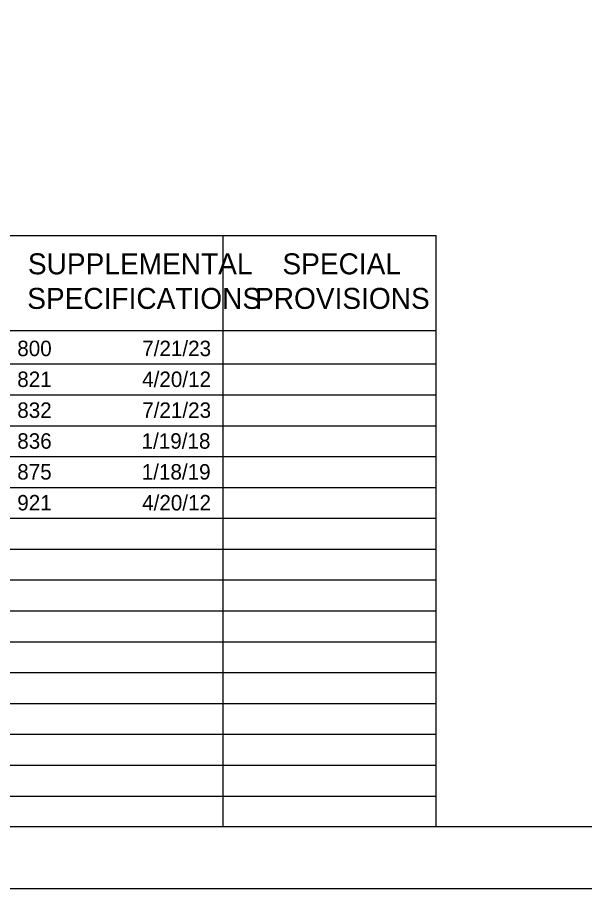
# Model space of a CAD drawing. Extents: x -59 to 82, y -3 to 49.
# Drawn here: x 20.21 to 24.8, y 0 to 7.06 of the extents above; entities that cross this region are included whole.
import ezdxf

# ---------------------------------------------------------------- set-up
doc = ezdxf.new("R2010")
doc.units = 0
for name, color, linetype in [('SH_Border', 7, 'Continuous'), ('SH_Cut_Line', 7, 'Continuous'), ('SH_Data', 7, 'Continuous'), ('SH_Text', 7, 'Continuous')]:
    doc.layers.add(name, color=color, linetype=linetype)

msp = doc.modelspace()

# ---------------------------------------------------------------- linework, layer by layer
at = {"layer": 'SH_Border'}
msp.add_lwpolyline([(1.5, 21.5), (33.5, 21.5), (33.5, 0.5), (1.5, 0.5)], close=True, dxfattribs=at)
at = {"layer": 'SH_Cut_Line'}
msp.add_lwpolyline([(0, 0), (34, 0), (34, 22), (0, 22)], close=True, dxfattribs=at)
at = {"layer": 'SH_Data'}
for p, q in [((10.15, 5.2917), (23.6, 5.2917)), ((21.875, 0.5), (21.875, 5.2917)), ((23.6, 0.5), (23.6, 5.2917)), ((10.15, 4.5209), (23.6, 4.5209)), ((10.15, 4.25), (23.6, 4.25)), ((10.15, 4), (23.6, 4)), ((10.15, 3.75), (23.6, 3.75)), ((10.15, 3.5), (23.6, 3.5)), ((10.15, 3.25), (23.6, 3.25)), ((10.15, 3), (23.6, 3)), ((10.15, 2.75), (23.6, 2.75)), ((10.15, 2.5), (23.6, 2.5)), ((10.15, 2.25), (23.6, 2.25)), ((10.15, 2), (23.6, 2)), ((10.15, 1.75), (23.6, 1.75)), ((10.15, 1.5), (23.6, 1.5)), ((10.15, 1.25), (23.6, 1.25)), ((10.15, 1), (23.6, 1)), ((10.15, 0.75), (23.6, 0.75))]:
    msp.add_line(p, q, dxfattribs=at)

# ---------------------------------------------------------------- texts
at = {"layer": 'SH_Text'}
for s, height, p in [('SUPPLEMENTAL', 0.17, (20.2925, 4.9763)), ('SPECIAL', 0.17, (22.3542, 4.9763)), ('SPECIFICATIONS', 0.17, (20.2871, 4.6963)), ('PROVISIONS', 0.17, (22.1323, 4.6963)), ('800', 0.125, (20.2065, 4.3136)), ('7/21/23', 0.125, (21.2186, 4.3136)), ('821', 0.125, (20.2065, 4.0636)), ('4/20/12', 0.125, (21.218, 4.0636)), ('832', 0.125, (20.2065, 3.8136)), ('7/21/23', 0.125, (21.2186, 3.8136)), ('836', 0.125, (20.2065, 3.5636)), ('1/19/18', 0.125, (21.2134, 3.5636)), ('875', 0.125, (20.2065, 3.3136)), ('1/18/19', 0.125, (21.2147, 3.3136)), ('921', 0.125, (20.2065, 3.0636)), ('4/20/12', 0.125, (21.218, 3.0636))]:
    msp.add_text(s, height=height, dxfattribs=at).set_placement(p)

doc.saveas('drawing.dxf')
